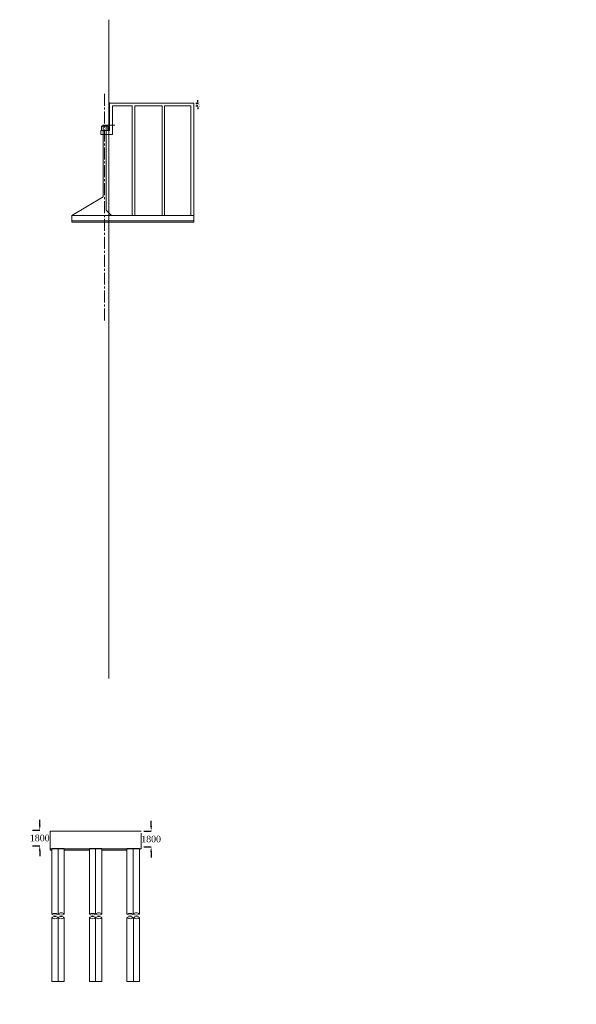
# Model space of a CAD drawing. Header units: millimetres. Extents: x -20950785 to 389010297, y -11535949 to 14056629.
# Tile 396 of 654: x 15984270 to 16037612, y -1728367 to -1634028. Entities that reach past the tile are written whole.
import ezdxf

# ---------------------------------------------------------------- set-up
doc = ezdxf.new("R2010")
doc.units = ezdxf.units.MM
doc.header["$LTSCALE"] = 60
doc.header["$MEASUREMENT"] = 0
doc.linetypes.add('CENTER2', pattern=[28.575, 19.05, -3.175, 3.175, -3.175])
doc.layers.add('TEXT', color=7, linetype='Continuous')
doc.styles.add('PDF Arial Bold', font='times.ttf')
doc.dimstyles.get("Standard").update_dxf_attribs({"dimtxt": 400, "dimasz": 215, "dimexe": 0.18, "dimexo": 0.0625, "dimgap": 0.09, "dimtad": 0, "dimtih": 1, "dimtoh": 1, "dimdec": 0, "dimzin": 4, "dimdsep": 46, "dimtxsty": 'Standard', "dimblk": 'OPEN90', "dimcen": 0, "dimadec": 0, "dimazin": 1, "dimtfac": 1, "dimtdec": 0, "dimtix": 1, "dimtofl": 0, "dimtmove": 0, "dimatfit": 3, "dimldrblk": 'OPEN30', "dimfxl": 1, "dimtolj": 1, "dimtzin": 0, "dimarcsym": 0})

# ---------------------------------------------------------------- blocks, each defined once
blk = doc.blocks.new('*D1945')
at = {"color": 0, "linetype": 'Continuous', "lineweight": -2, "ltscale": 2, "transparency": 16777216}
for p, q in [((15986191, -1711185), (15986191, -1710685)), ((15985496, -1711685), (15986191, -1711685)), ((15985496, -1713185), (15986191, -1713185)), ((15986191, -1713685), (15986191, -1714185))]:
    blk.add_line(p, q, dxfattribs=at)
at = {"color": 0, "linetype": 'Continuous', "lineweight": 9, "ltscale": 2, "transparency": 16777216}
for points in [[(15986108, -1711185), (15986274, -1711185), (15986191, -1711685)], [(15986108, -1713685), (15986274, -1713685), (15986191, -1713185)]]:
    blk.add_solid(points, dxfattribs=at)
at = {"layer": 'Defpoints', "color": 0, "linetype": 'Continuous', "lineweight": 9, "ltscale": 2, "transparency": 16777216}
for p in [(15985496, -1711685), (15985496, -1713185), (15986191, -1713185)]:
    blk.add_point(p, dxfattribs=at)
at = {"color": 0, "linetype": 'Continuous', "lineweight": 9, "ltscale": 2, "transparency": 16777216, "insert": (15986191, -1712435), "char_height": 500, "attachment_point": 5, "style": 'PDF Arial Bold'}
blk.add_mtext('\\A1;{\\H1.25x;1800}', dxfattribs=at)
blk = doc.blocks.new('*D1946')
at = {"color": 0, "linetype": 'Continuous', "lineweight": -2, "ltscale": 2, "transparency": 16777216}
for p, q in [((15996866, -1711285), (15996866, -1710785)), ((15996172, -1711785), (15996866, -1711785)), ((15996172, -1713285), (15996866, -1713285)), ((15996866, -1713785), (15996866, -1714285))]:
    blk.add_line(p, q, dxfattribs=at)
at = {"color": 0, "linetype": 'Continuous', "lineweight": 9, "ltscale": 2, "transparency": 16777216}
for points in [[(15996783, -1711285), (15996949, -1711285), (15996866, -1711785)], [(15996783, -1713785), (15996949, -1713785), (15996866, -1713285)]]:
    blk.add_solid(points, dxfattribs=at)
at = {"layer": 'Defpoints', "color": 0, "linetype": 'Continuous', "lineweight": 9, "ltscale": 2, "transparency": 16777216}
for p in [(15996172, -1711785), (15996172, -1713285), (15996866, -1713285)]:
    blk.add_point(p, dxfattribs=at)
at = {"color": 0, "linetype": 'Continuous', "lineweight": 9, "ltscale": 2, "transparency": 16777216, "insert": (15996866, -1712535), "char_height": 500, "attachment_point": 5, "style": 'PDF Arial Bold'}
blk.add_mtext('\\A1;{\\H1.25x;1800}', dxfattribs=at)
blk = doc.blocks.new('*D1951')
at = {"color": 0, "linetype": 'Continuous', "lineweight": -2, "ltscale": 2, "transparency": 16777216}
for p, q in [((16001155, -1642291), (16001347, -1642291)), ((16001158, -1642041), (16001347, -1642041)), ((16001347, -1641891), (16001347, -1641741)), ((16001347, -1642441), (16001347, -1642591))]:
    blk.add_line(p, q, dxfattribs=at)
at = {"color": 0, "linetype": 'Continuous', "lineweight": 9, "ltscale": 2, "transparency": 16777216}
for points in [[(16001322, -1641891), (16001372, -1641891), (16001347, -1642041)], [(16001322, -1642441), (16001372, -1642441), (16001347, -1642291)]]:
    blk.add_solid(points, dxfattribs=at)
at = {"layer": 'Defpoints', "color": 0, "linetype": 'Continuous', "lineweight": 9, "ltscale": 2, "transparency": 16777216}
for p in [(16001155, -1642291), (16001158, -1642041), (16001347, -1642041)]:
    blk.add_point(p, dxfattribs=at)
at = {"color": 0, "linetype": 'Continuous', "lineweight": 9, "ltscale": 2, "transparency": 16777216, "insert": (16001347, -1642166), "char_height": 250, "attachment_point": 5, "rotation": 90, "style": 'PDF Arial Bold'}
blk.add_mtext('\\A1;250', dxfattribs=at)

msp = doc.modelspace()

# ---------------------------------------------------------------- hatches: boundary and pattern name
at = {"linetype": 'Continuous', "lineweight": 9, "ltscale": 2}
h = msp.add_hatch(dxfattribs=at)
h.set_pattern_fill('ANSI31')
h.set_pattern_definition([(45, (3923051.50514, 73523.93824), (-0.0883883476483, 0.0883883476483), [])])
h.paths.add_polyline_path([(15992411.68, -1644137.5), (15992586.68, -1644137.5), (15992586.68, -1644217.5), (15992411.68, -1644217.5)])
h.paths.add_polyline_path([(15992236.68, -1644137.5), (15992411.68, -1644137.5), (15992411.68, -1644217.5), (15992236.68, -1644217.5)])
at = {"linetype": 'Continuous', "lineweight": 9}
h = msp.add_hatch(dxfattribs=at)
h.set_pattern_fill('AR-CONC', scale=25, style=0)
h.set_pattern_definition([(50, (15977174.47, -1757537.53), (179.31505, -15.68803), [18.75, -206.25]), (355, (15977174.47, -1757537.53), (-34.6878, 188.048), [15, -165]), (100.4514, (15977189.42, -1757538.83), (144.62735, 172.3599), [15.93505, -175.2855]), (46.1842, (15977174.47, -1757487.53), (266.8103, -41.3798), [28.125, -309.375]), (96.6356, (15977196.7, -1757490.97), (233.6657, 243.5295), [23.9026, -262.9282]), (351.1842, (15977174.47, -1757487.53), (233.6655, 243.5297), [22.5, -247.5]), (21, (15977199.47, -1757500.03), (149.22676, -100.6547), [18.75, -206.25]), (326, (15977199.47, -1757500.03), (60.8288, 181.2875), [15, -165]), (71.4514, (15977211.91, -1757508.41), (210.05566, 80.6326), [15.93505, -175.2855]), (37.5, (15977174.47, -1757537.526), (3.03996, 83.22346), [0, -163, 0, -167.5, 0, -165.625]), (7.5, (15977174.47, -1757537.53), (65.76738, 98.60293), [0, -95.5, 0, -159.25, 0, -63.125]), (327.5, (15977118.72, -1757537.526), (133.45561, -5.63872), [0, -62.5, 0, -195, 0, -258.75]), (317.5, (15977093.72, -1757537.53), (145.79654, 25.02625), [0, -81.25, 0, -129.5, 0, -183.75])])
h.paths.add_polyline_path([(15990946.5, -1713484.5), (15988546.5, -1713484.5), (15988546.5, -1713584.5), (15990946.5, -1713584.5)])
h.paths.add_polyline_path([(15987346.5, -1713484.5), (15987196.5, -1713484.5), (15987196.5, -1713584.5), (15987346.5, -1713584.5)])
h.paths.add_polyline_path([(15994546.5, -1713484.5), (15992146.5, -1713484.5), (15992146.5, -1713584.5), (15994546.5, -1713584.5)])
h.paths.add_polyline_path([(15995896.5, -1713484.5), (15995746.5, -1713484.5), (15995746.5, -1713584.5), (15995896.5, -1713584.5)])

# ---------------------------------------------------------------- linework, layer by layer
at = {"color": 7, "linetype": 'Continuous', "lineweight": 9, "ltscale": 2}
for p, q in [((15992821.68, -1652417.5), (15992821.68, -1634027.5)), ((15992586.68, -1644137.5), (15992236.68, -1644137.5)), ((15992236.68, -1644137.5), (15992236.68, -1644217.5)), ((15992236.68, -1644137.5), (15993398, -1644137.5)), ((15992586.68, -1644137.5), (15992586.68, -1644217.5)), ((15992821.68, -1644759.5), (15992821.68, -1653437.5)), ((15992821.68, -1697137.5), (15992821.68, -1647297.5)), ((15992261.68, -1650987.5), (15989261.68, -1652787.5)), ((15989261.68, -1652787.5), (15989261.68, -1653287.5)), ((15993061.68, -1652787.5), (15992561.68, -1652287.5)), ((15989261.68, -1653437.5), (15989261.68, -1653287.5)), ((15995896.5, -1711984.5), (15995896.5, -1713484.5)), ((15987346.5, -1726168.24), (15988546.5, -1726168.24)), ((15990946.5, -1726168.24), (15992146.5, -1726168.24)), ((15994546.5, -1726168.24), (15995746.5, -1726168.24))]:
    msp.add_line(p, q, dxfattribs=at)
at = {"linetype": 'CENTER2', "lineweight": 9}
msp.add_line((15992411.68, -1662839), (15992411.68, -1641018.56), dxfattribs=at)
at = {"color": 7, "linetype": 'Continuous', "lineweight": 9}
for p, q in [((15992861.68, -1642037.5), (15992861.68, -1641962.5)), ((15992861.68, -1644637.5), (15992861.68, -1642034.33)), ((15992861.68, -1642037.5), (15993161.68, -1642037.5)), ((15993161.68, -1642037.5), (16000961.68, -1642037.5)), ((15993161.68, -1642287.5), (15995061.68, -1642287.5)), ((15993161.68, -1642287.5), (15993161.68, -1645037.5)), ((15995061.68, -1652787.5), (15995061.68, -1642287.5)), ((15995311.68, -1642287.5), (15997911.68, -1642287.5)), ((15995311.68, -1652787.5), (15995311.68, -1642287.5)), ((15997911.68, -1652787.5), (15997911.68, -1642287.5)), ((15998161.68, -1642287.5), (16000661.68, -1642287.5)), ((15998161.68, -1652787.5), (15998161.68, -1642287.5)), ((16000661.68, -1652787.5), (16000661.68, -1642287.5)), ((16000961.68, -1642037.5), (16000961.68, -1652787.5)), ((16000961.68, -1653437.5), (16000961.68, -1642037.5)), ((15992111.68, -1644637.5), (15992111.68, -1644217.5)), ((15992111.68, -1644217.5), (15992711.68, -1644217.5)), ((15992261.68, -1647318.37), (15992261.68, -1644137.5)), ((15992261.68, -1647318.37), (15992261.68, -1644137.5)), ((15992561.68, -1647307.39), (15992561.68, -1644137.5)), ((15992711.68, -1644217.5), (15992711.68, -1644637.5)), ((15992486.68, -1644637.5), (15992061.68, -1644637.5)), ((15992061.68, -1644637.5), (15992061.68, -1645037.5)), ((15992061.68, -1645037.5), (15993161.68, -1645037.5)), ((15992861.68, -1644637.5), (15992486.68, -1644637.5)), ((15992261.68, -1650987.5), (15992261.68, -1647318.37)), ((15992261.68, -1650987.5), (15992261.68, -1647318.37)), ((15992561.68, -1652287.5), (15992561.68, -1647307.39)), ((15989261.68, -1652787.5), (16000961.68, -1652787.5)), ((15989261.68, -1653287.5), (16000961.68, -1653287.5)), ((15989261.68, -1653437.5), (16000961.68, -1653437.5)), ((15995896.5, -1711784.5), (15987196.5, -1711784.5)), ((15995896.5, -1711784.5), (15987196.5, -1711784.5)), ((15987196.5, -1713584.5), (15987196.5, -1711784.5)), ((15987196.5, -1713346.4), (15987196.5, -1713384.5)), ((15995896.5, -1713484.5), (15987196.5, -1713484.5)), ((15987346.5, -1713584.5), (15987196.5, -1713584.5)), ((15988546.5, -1713434.5), (15987346.5, -1713434.5)), ((15987346.5, -1719734.19), (15987346.5, -1713434.5)), ((15988546.5, -1719734.19), (15988546.5, -1713434.5)), ((15990946.5, -1713584.5), (15988546.5, -1713584.5)), ((15992146.5, -1713434.5), (15990946.5, -1713434.5)), ((15992146.5, -1713434.5), (15992146.5, -1713544.52)), ((15992146.5, -1719716.71), (15992146.5, -1713484.5)), ((15994546.5, -1713584.5), (15992146.5, -1713584.5)), ((15995746.5, -1713434.5), (15994546.5, -1713434.5)), ((15994546.5, -1719725.04), (15994546.5, -1713434.5)), ((15995746.5, -1719725.04), (15995746.5, -1713434.5)), ((15991546.5, -1718434.5), (15991546.5, -1717234.5)), ((15987346.5, -1726168.24), (15987346.5, -1720075.74)), ((15988546.5, -1726168.24), (15988546.5, -1720075.74)), ((15990946.5, -1726168.24), (15990946.5, -1720075.74)), ((15992146.5, -1726168.24), (15992146.5, -1720075.74)), ((15994546.5, -1726168.24), (15994546.5, -1720075.74)), ((15995746.5, -1726168.24), (15995746.5, -1720075.74))]:
    msp.add_line(p, q, dxfattribs=at)
at = {"color": 7, "linetype": 'Continuous', "lineweight": 9, "ltscale": 20}
msp.add_line((15990946.5, -1719729.61), (15990946.5, -1713434.5), dxfattribs=at)
at = {"color": 7, "linetype": 'Continuous', "lineweight": 9}
for centre, radius, start, end in [((15987646.5, -1720357.75), 696.1, 64.4707595, 115.5292405), ((15987646.5, -1719340.09), 491.66, 232.3974099, 307.6025901), ((15988246.5, -1720012.3), 412.21, 43.2985883, 136.7014117), ((15988246.5, -1719254.72), 561.72, 237.7187091, 302.2812909), ((15991246.5, -1720357.75), 696.1, 64.4707595, 115.5292405), ((15991246.5, -1719340.09), 491.66, 232.3974099, 307.6025901), ((15991846.5, -1720012.3), 412.21, 43.2985883, 136.7014117), ((15991846.5, -1719254.72), 561.72, 237.7187091, 302.2812909), ((15994846.5, -1720357.75), 696.1, 64.4707595, 115.5292405), ((15994846.5, -1719340.09), 491.66, 232.3974099, 307.6025901), ((15995446.5, -1720012.3), 412.21, 43.2985883, 136.7014117), ((15995446.5, -1719254.72), 561.72, 237.7187091, 302.2812909), ((15987646.5, -1720358.43), 412.21, 43.2985883, 136.7014117), ((15987646.5, -1719600.84), 561.72, 237.7187091, 302.2812909), ((15988246.5, -1720358.43), 412.21, 43.2985883, 136.7014117), ((15988246.5, -1719600.84), 561.72, 237.7187091, 302.2812909), ((15991246.5, -1720358.43), 412.21, 43.2985883, 136.7014117), ((15991246.5, -1719600.84), 561.72, 237.7187091, 302.2812909), ((15991846.5, -1720358.43), 412.21, 43.2985883, 136.7014117), ((15991846.5, -1719600.84), 561.72, 237.7187091, 302.2812909), ((15994846.5, -1720375.27), 412.21, 43.2985883, 136.7014117), ((15994846.5, -1719617.68), 561.72, 237.7187091, 302.2812909), ((15995467.45, -1720375.27), 412.21, 43.2985883, 136.7014117), ((15995467.45, -1719617.68), 561.72, 237.7187091, 302.2812909)]:
    msp.add_arc(centre, radius, start, end, dxfattribs=at)
at = {"layer": 'TEXT', "color": 7, "linetype": 'Continuous', "lineweight": 9, "ltscale": 1000}
for p, q in [((15987946.5, -1719729.61), (15987946.5, -1713497.4)), ((15991546.5, -1719716.71), (15991546.5, -1713434.5)), ((15991546.5, -1719729.61), (15991546.5, -1713484.5)), ((15991546.5, -1719716.71), (15991546.5, -1713534.5)), ((15995146.5, -1719729.61), (15995146.5, -1713497.4)), ((15987946.5, -1726168.24), (15987946.5, -1720075.74)), ((15991546.5, -1726168.24), (15991546.5, -1720075.74)), ((15995167.45, -1720092.57), (15995167.45, -1726168.24))]:
    msp.add_line(p, q, dxfattribs=at)

# ---------------------------------------------------------------- texts
at = {"linetype": 'Continuous', "lineweight": 9, "attachment_point": 1}
for s, insert, char_height, width in [('\\pi7448.80773;{\\fTimes New Roman|b0|i0|c0|p18;\\LCertified that the boring details  shown are correct.}', (11996265.89, -1637530.04), 1915.15152, 72153.3279), ('\\pi7448.80773;{\\fTimes New Roman|b0|i0|c0|p18;\\LCertified that the boring details  shown are correct.}', (13354190.39, -1637530.04), 1915.15152, 72153.3279), ('\\pi7448.80773;{\\fTimes New Roman|b0|i0|c0|p18;\\LCertified that the boring details  shown are correct.}', (14580788.89, -1637530.04), 1915.15152, 72153.3279), ('\\pi10158.44613,t63131.39988;{\\fTimes New Roman|b0|i0|c0|p18;\\H1.1574x;\\L \\H1.35001x;ELEVATION OF \\P\\pi4046.73684,t57019.6906;ABUTMENT ELEMENT \\P\\pi14062.64478,t67035.59854;DIRECTION}', (12497583.67, -1697651.87), 1708.805, 49244.7449)]:
    msp.add_mtext(s, dxfattribs=dict(at, insert=insert, char_height=char_height, width=width))
at = {"color": 7, "linetype": 'Continuous', "lineweight": 9, "ltscale": 2, "char_height": 1000, "attachment_point": 1, "style": 'PDF Arial Bold'}
for insert in [(15447520.46, -1724014.85), (15511377.46, -1724014.85)]:
    msp.add_mtext_dynamic_manual_height_columns('\\pi177.36133,t5177.36133;Sandy Silty \\P\\pi2423.57618,t7423.57618;Soil', width=7104.5424, gutter_width=1, heights=[0], dxfattribs=dict(at, insert=insert))

# ---------------------------------------------------------------- dimensions: what is measured, and where the dimension line sits
at = {"color": 7, "linetype": 'Continuous', "lineweight": 9, "ltscale": 2}
dim = msp.add_linear_dim(base=(16001347.18, -1642040.67), p1=(16001154.55, -1642290.67), p2=(16001158.18, -1642040.67), angle=90, dimstyle='Standard', override={"dimtxt": 250, "dimasz": 150, "dimtxsty": 'PDF Arial Bold', "dimfxl": 300}, dxfattribs=at)
dim.commit()
dim.dimension.update_dxf_attribs({"geometry": '*D1951', "text_midpoint": (16001347.18, -1642165.67), "dimtype": 160, "text_rotation": 90})
for base, p1, p2, picture, middle in [((15986191, -1713184.5), (15985495.74, -1711684.5), (15985495.74, -1713184.5), '*D1945', (15986191, -1712434.5)), ((15996866, -1713284.5), (15996171.57, -1711784.5), (15996171.57, -1713284.5), '*D1946', (15996866, -1712534.5))]:
    dim = msp.add_linear_dim(base=base, p1=p1, p2=p2, angle=90, text='{\\H1.25x;1800}', dimstyle='Standard', override={"dimtxt": 500, "dimasz": 500, "dimtxsty": 'PDF Arial Bold', "dimfxl": 300}, dxfattribs=at)
    dim.commit()
    dim.dimension.update_dxf_attribs({"geometry": picture, "text_midpoint": middle, "dimtype": 160})

doc.saveas('drawing.dxf')
